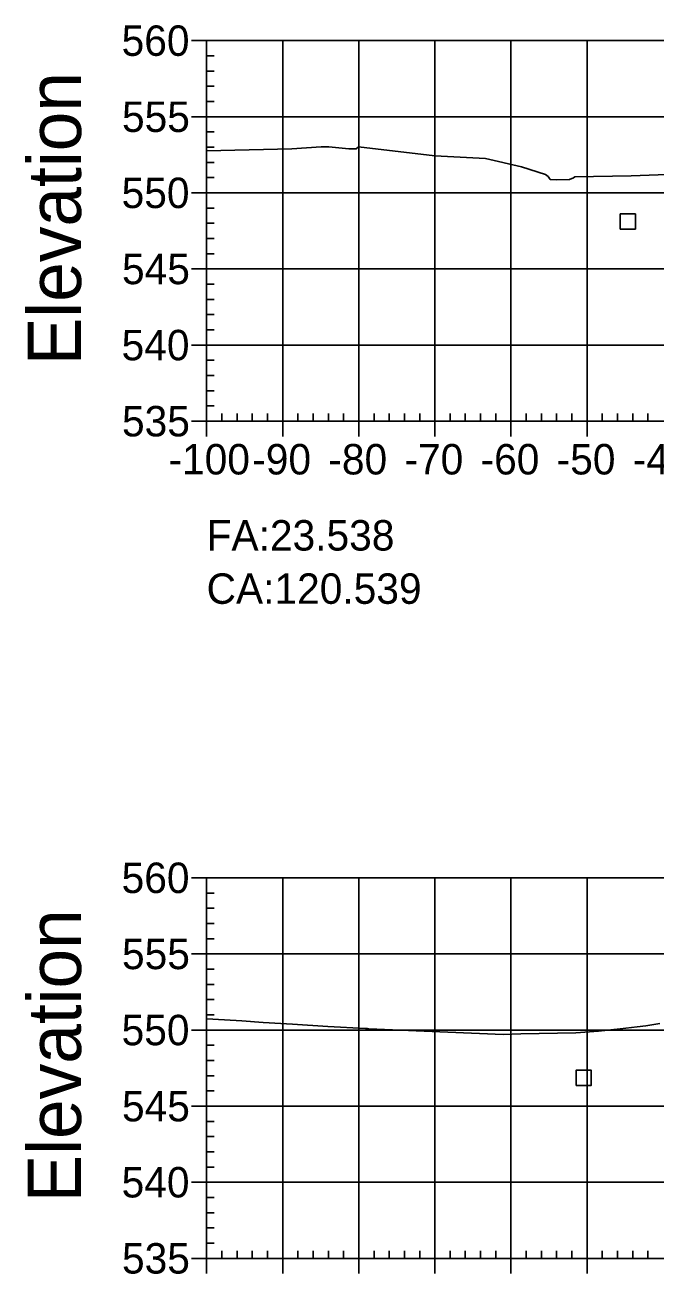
# Model space of a CAD drawing. Extents: x 704834 to 709892, y 372981 to 377533.
# Drawn here: x 707663 to 707745.8, y 373340.8 to 373504.9 of the extents above; entities that cross this region are included whole.
import ezdxf

# ---------------------------------------------------------------- set-up
doc = ezdxf.new("R2010")
doc.units = 0
for name, color, linetype in [('10', 7, 'Continuous'), ('57', 7, 'Continuous'), ('59', 7, 'Continuous'), ('60', 7, 'Continuous'), ('Existing', 7, 'Continuous')]:
    doc.layers.add(name, color=color, linetype=linetype)

msp = doc.modelspace()

# ---------------------------------------------------------------- linework, layer by layer
at = {"layer": '10'}
for points in [[(707741.23, 373478.05), (707743.23, 373478.05), (707743.23, 373480.05), (707741.23, 373480.05)], [(707735.42, 373365.54), (707737.42, 373365.54), (707737.42, 373367.54), (707735.42, 373367.54)]]:
    msp.add_lwpolyline(points, close=True, dxfattribs=at)
at = {"layer": '57'}
for p, q in [((707684.87, 373502.82), (707686.87, 373502.82)), ((707686.87, 373502.82), (707886.87, 373502.82)), ((707686.87, 373452.82), (707686.87, 373502.82)), ((707686.87, 373452.82), (707686.87, 373502.82)), ((707696.87, 373452.82), (707696.87, 373502.82)), ((707706.87, 373452.82), (707706.87, 373502.82)), ((707716.87, 373452.82), (707716.87, 373502.82)), ((707726.87, 373452.82), (707726.87, 373502.82)), ((707736.87, 373452.82), (707736.87, 373502.82)), ((707686.87, 373500.82), (707687.87, 373500.82)), ((707686.87, 373498.82), (707687.87, 373498.82)), ((707686.87, 373496.82), (707687.87, 373496.82)), ((707686.87, 373494.82), (707687.87, 373494.82)), ((707684.87, 373492.82), (707686.87, 373492.82)), ((707686.87, 373492.82), (707886.87, 373492.82)), ((707686.87, 373490.82), (707687.87, 373490.82)), ((707686.87, 373488.82), (707687.87, 373488.82)), ((707686.87, 373486.82), (707687.87, 373486.82)), ((707686.87, 373484.82), (707687.87, 373484.82)), ((707684.87, 373482.82), (707686.87, 373482.82)), ((707686.87, 373482.82), (707886.87, 373482.82)), ((707686.87, 373480.82), (707687.87, 373480.82)), ((707686.87, 373478.82), (707687.87, 373478.82)), ((707686.87, 373476.82), (707687.87, 373476.82)), ((707686.87, 373474.82), (707687.87, 373474.82)), ((707684.87, 373472.82), (707686.87, 373472.82)), ((707686.87, 373472.82), (707886.87, 373472.82)), ((707686.87, 373470.82), (707687.87, 373470.82)), ((707686.87, 373468.82), (707687.87, 373468.82)), ((707686.87, 373466.82), (707687.87, 373466.82)), ((707686.87, 373464.82), (707687.87, 373464.82)), ((707684.87, 373462.82), (707686.87, 373462.82)), ((707686.87, 373462.82), (707886.87, 373462.82)), ((707686.87, 373460.82), (707687.87, 373460.82)), ((707686.87, 373458.82), (707687.87, 373458.82)), ((707686.87, 373456.82), (707687.87, 373456.82)), ((707686.87, 373454.82), (707687.87, 373454.82)), ((707688.87, 373452.82), (707688.87, 373453.82)), ((707690.87, 373452.82), (707690.87, 373453.82)), ((707692.87, 373452.82), (707692.87, 373453.82)), ((707694.87, 373452.82), (707694.87, 373453.82)), ((707698.87, 373452.82), (707698.87, 373453.82)), ((707700.87, 373452.82), (707700.87, 373453.82)), ((707702.87, 373452.82), (707702.87, 373453.82)), ((707704.87, 373452.82), (707704.87, 373453.82)), ((707708.87, 373452.82), (707708.87, 373453.82)), ((707710.87, 373452.82), (707710.87, 373453.82)), ((707712.87, 373452.82), (707712.87, 373453.82)), ((707714.87, 373452.82), (707714.87, 373453.82)), ((707718.87, 373452.82), (707718.87, 373453.82)), ((707720.87, 373452.82), (707720.87, 373453.82)), ((707722.87, 373452.82), (707722.87, 373453.82)), ((707724.87, 373452.82), (707724.87, 373453.82)), ((707728.87, 373452.82), (707728.87, 373453.82)), ((707730.87, 373452.82), (707730.87, 373453.82)), ((707732.87, 373452.82), (707732.87, 373453.82)), ((707734.87, 373452.82), (707734.87, 373453.82)), ((707738.87, 373452.82), (707738.87, 373453.82)), ((707740.87, 373452.82), (707740.87, 373453.82)), ((707742.87, 373452.82), (707742.87, 373453.82)), ((707744.87, 373452.82), (707744.87, 373453.82)), ((707684.87, 373452.82), (707686.87, 373452.82)), ((707686.87, 373452.82), (707886.87, 373452.82)), ((707686.87, 373452.82), (707886.87, 373452.82)), ((707686.87, 373450.82), (707686.87, 373452.82)), ((707696.87, 373450.82), (707696.87, 373452.82)), ((707706.87, 373450.82), (707706.87, 373452.82)), ((707716.87, 373450.82), (707716.87, 373452.82)), ((707726.87, 373450.82), (707726.87, 373452.82)), ((707736.87, 373450.82), (707736.87, 373452.82)), ((707684.87, 373392.82), (707686.87, 373392.82)), ((707686.87, 373392.82), (707886.87, 373392.82)), ((707686.87, 373342.82), (707686.87, 373392.82)), ((707686.87, 373342.82), (707686.87, 373392.82)), ((707696.87, 373342.82), (707696.87, 373392.82)), ((707706.87, 373342.82), (707706.87, 373392.82)), ((707716.87, 373342.82), (707716.87, 373392.82)), ((707726.87, 373342.82), (707726.87, 373392.82)), ((707736.87, 373342.82), (707736.87, 373392.82)), ((707686.87, 373390.82), (707687.87, 373390.82)), ((707686.87, 373388.82), (707687.87, 373388.82)), ((707686.87, 373386.82), (707687.87, 373386.82)), ((707686.87, 373384.82), (707687.87, 373384.82)), ((707684.87, 373382.82), (707686.87, 373382.82)), ((707686.87, 373382.82), (707886.87, 373382.82)), ((707686.87, 373380.82), (707687.87, 373380.82)), ((707686.87, 373378.82), (707687.87, 373378.82)), ((707686.87, 373376.82), (707687.87, 373376.82)), ((707686.87, 373374.82), (707687.87, 373374.82)), ((707684.87, 373372.82), (707686.87, 373372.82)), ((707686.87, 373372.82), (707886.87, 373372.82)), ((707686.87, 373370.82), (707687.87, 373370.82)), ((707686.87, 373368.82), (707687.87, 373368.82)), ((707686.87, 373366.82), (707687.87, 373366.82)), ((707686.87, 373364.82), (707687.87, 373364.82)), ((707684.87, 373362.82), (707686.87, 373362.82)), ((707686.87, 373362.82), (707886.87, 373362.82)), ((707686.87, 373360.82), (707687.87, 373360.82)), ((707686.87, 373358.82), (707687.87, 373358.82)), ((707686.87, 373356.82), (707687.87, 373356.82)), ((707686.87, 373354.82), (707687.87, 373354.82)), ((707684.87, 373352.82), (707686.87, 373352.82)), ((707686.87, 373352.82), (707886.87, 373352.82)), ((707686.87, 373350.82), (707687.87, 373350.82)), ((707686.87, 373348.82), (707687.87, 373348.82)), ((707686.87, 373346.82), (707687.87, 373346.82)), ((707686.87, 373344.82), (707687.87, 373344.82)), ((707688.87, 373342.82), (707688.87, 373343.82)), ((707690.87, 373342.82), (707690.87, 373343.82)), ((707692.87, 373342.82), (707692.87, 373343.82)), ((707694.87, 373342.82), (707694.87, 373343.82)), ((707698.87, 373342.82), (707698.87, 373343.82)), ((707700.87, 373342.82), (707700.87, 373343.82)), ((707702.87, 373342.82), (707702.87, 373343.82)), ((707704.87, 373342.82), (707704.87, 373343.82)), ((707708.87, 373342.82), (707708.87, 373343.82)), ((707710.87, 373342.82), (707710.87, 373343.82)), ((707712.87, 373342.82), (707712.87, 373343.82)), ((707714.87, 373342.82), (707714.87, 373343.82)), ((707718.87, 373342.82), (707718.87, 373343.82)), ((707720.87, 373342.82), (707720.87, 373343.82)), ((707722.87, 373342.82), (707722.87, 373343.82)), ((707724.87, 373342.82), (707724.87, 373343.82)), ((707728.87, 373342.82), (707728.87, 373343.82)), ((707730.87, 373342.82), (707730.87, 373343.82)), ((707732.87, 373342.82), (707732.87, 373343.82)), ((707734.87, 373342.82), (707734.87, 373343.82)), ((707738.87, 373342.82), (707738.87, 373343.82)), ((707740.87, 373342.82), (707740.87, 373343.82)), ((707742.87, 373342.82), (707742.87, 373343.82)), ((707744.87, 373342.82), (707744.87, 373343.82)), ((707684.87, 373342.82), (707686.87, 373342.82)), ((707686.87, 373342.82), (707886.87, 373342.82)), ((707686.87, 373342.82), (707886.87, 373342.82)), ((707686.87, 373340.82), (707686.87, 373342.82)), ((707696.87, 373340.82), (707696.87, 373342.82)), ((707706.87, 373340.82), (707706.87, 373342.82)), ((707716.87, 373340.82), (707716.87, 373342.82)), ((707726.87, 373340.82), (707726.87, 373342.82)), ((707736.87, 373340.82), (707736.87, 373342.82))]:
    msp.add_line(p, q, dxfattribs=at)
at = {"layer": 'Existing'}
for points in [[(707686.87, 373488.36), (707698.08, 373488.6), (707701.92, 373488.86), (707702.93, 373488.85), (707705.55, 373488.6), (707706.54, 373488.59), (707706.82, 373488.85), (707716.85, 373487.7), (707723.5, 373487.32), (707728.25, 373486.26), (707731.42, 373485.24), (707731.74, 373484.96), (707732.04, 373484.58), (707732.88, 373484.54), (707734.58, 373484.57), (707735.1, 373484.81), (707735.24, 373484.92), (707742.67, 373485.06), (707749.75, 373485.3)], [(707686.87, 373374.3), (707687.71, 373374.24), (707691.52, 373374.02), (707694.32, 373373.82), (707698.15, 373373.57), (707702.81, 373373.29), (707707.76, 373373), (707708, 373373), (707708.01, 373373), (707708.02, 373372.99), (707708.19, 373372.99), (707725.86, 373372.23), (707728.15, 373372.34), (707735.37, 373372.47), (707738.36, 373372.68), (707741.2, 373372.97), (707743.44, 373373.23), (707744.6, 373373.39), (707746.44, 373373.69)]]:
    msp.add_lwpolyline(points, dxfattribs=at)

# ---------------------------------------------------------------- texts
msp.add_text('CA:120.539', height=4).set_placement((707686.87, 373428.82))
at = {"layer": '57'}
for s, p in [('560', (707675.7, 373500.82)), ('555', (707675.75, 373490.82)), ('550', (707675.7, 373480.82)), ('545', (707675.75, 373470.82)), ('540', (707675.7, 373460.82)), ('535', (707675.75, 373450.82)), ('-100', (707681.86, 373445.82)), ('-90', (707692.87, 373445.82)), ('-80', (707702.87, 373445.82)), ('-70', (707712.87, 373445.82)), ('-60', (707722.87, 373445.82)), ('-50', (707732.87, 373445.82)), ('-40', (707742.87, 373445.82)), ('560', (707675.7, 373390.82)), ('555', (707675.75, 373380.82)), ('550', (707675.7, 373370.82)), ('545', (707675.75, 373360.82)), ('540', (707675.7, 373350.82)), ('535', (707675.75, 373340.82))]:
    msp.add_text(s, height=4, dxfattribs=at).set_placement(p)
at = {"layer": '59'}
msp.add_text('FA:23.538', height=4, dxfattribs=at).set_placement((707686.87, 373435.82))
at = {"layer": '60'}
for p in [(707670.37, 373460.18), (707670.37, 373350.18)]:
    msp.add_text('Elevation', height=7, rotation=90, dxfattribs=at).set_placement(p)

doc.saveas('drawing.dxf')
